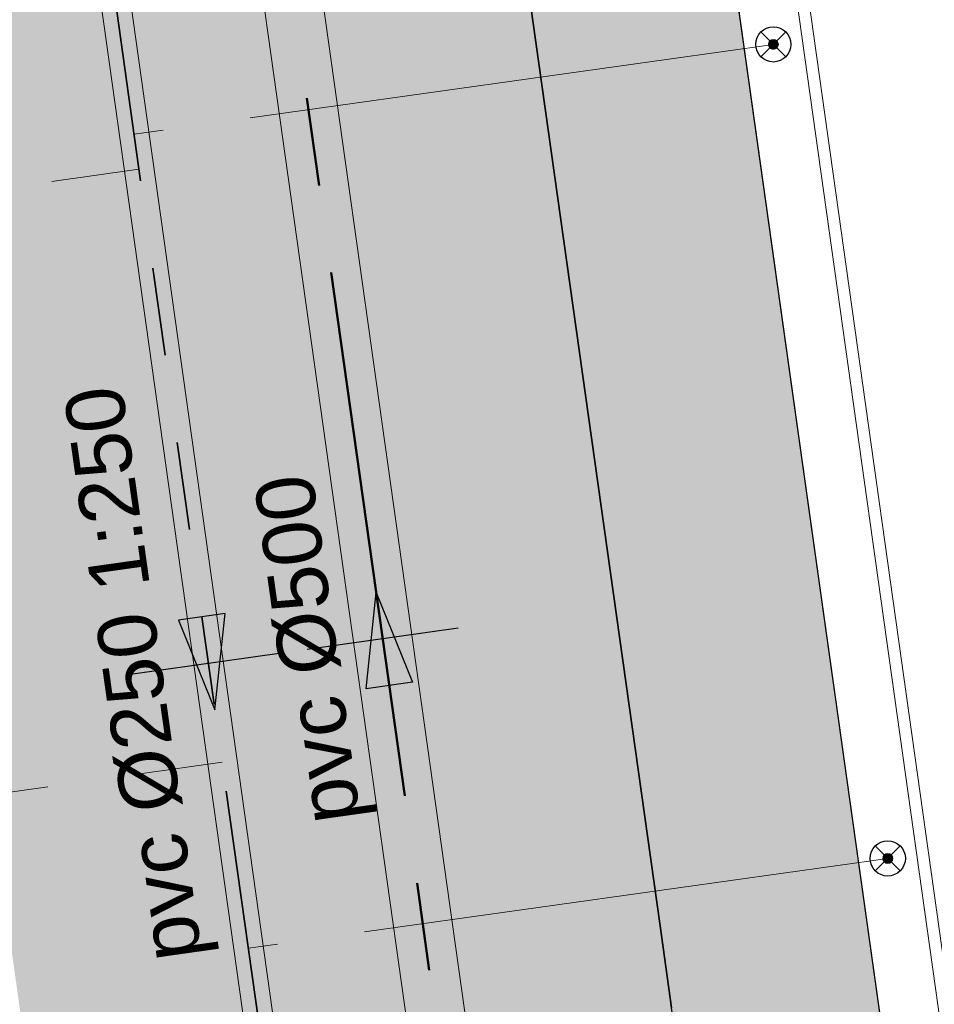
# Model space of a CAD drawing. Extents: x 98477 to 100410, y 398052 to 398969.
# Tile 277 of 374: x 98799.59 to 98807.38, y 398362.45 to 398370.84. Entities that reach past the tile are written whole.
import ezdxf
from ezdxf.enums import TextEntityAlignment as Align

# ---------------------------------------------------------------- set-up
doc = ezdxf.new("R2010")
doc.units = 0
for name, pattern in [('AL-NUTSTRACE', [17, 5, -3.5, 0, -3.5, 5]), ('RI-DWA', [9.75, 4.5, -0.75, 0.75, -0.75, 0.75, -0.75, 0.75, -0.75]), ('RI-RWA', [8.25, 4.5, -0.75, 0.75, -0.75, 0.75, -0.75])]:
    doc.linetypes.add(name, pattern=pattern)
for name, color, linetype, lineweight in [('N-KO-kantbegrenzing grondwerk', 70, 'Continuous', 25), ('N-KO-kantverharding', 2, 'Continuous', 25), ('N-RI-DWA hoofdriool', 24, 'RI-DWA', 35), ('N-RI-DWA hoofdriool buiswand', 24, 'Continuous', 13), ('N-RI-DWA huisaansluitleiding', 24, 'RI-DWA', 18), ('N-RI-DWA ontstoppingstuk', 24, 'Continuous', 25), ('N-RI-DWA strenginformatie', 24, 'Continuous', 25), ('N-RI-RWA hoofdriool', 162, 'RI-RWA', 50), ('N-RI-RWA hoofdriool buiswand', 162, 'Continuous', 13), ('N-RI-RWA strenginformatie', 162, 'Continuous', 25), ('N-RI-stroomrichting', 7, 'Continuous', 25), ("N-VH-arcering 'MAT' grijs 251", 251, 'Continuous', 18), ('N-VH-arcering printbeton', 8, 'Continuous', 9), ('X-AL-hoogtelijn - Niv 1', 1, 'AL-HOOGTELIJN', 18), ('X-AL-nutstrace VERWERKT', 252, 'AL-NUTSTRACE', 18)]:
    doc.layers.add(name, color=color, linetype=linetype, lineweight=lineweight)
doc.layers.add('X-AL-contourlijnen', color=30, linetype='Continuous', plot=False)
doc.layers.add('X-AL-hulplijn riolering', color=30, linetype='Continuous', plot=False)
doc.styles.add('CS Annotative', font='arial.ttf')
doc.styles.get("Standard").update_dxf_attribs({"font": 'txt.shx'})
doc.linetypes.add('AL-HOOGTELIJN', pattern='A,10,-1.5,["H",Standard,S=0.9,R=0,X=-0.3,Y=-0.45],-1.5,30', length=43)

# ---------------------------------------------------------------- blocks, each defined once
blk = doc.blocks.new('*U259')
at = {"layer": 'N-RI-stroomrichting'}
h = blk.add_hatch(color=256, dxfattribs=at)
h.dxf.hatch_style = 1
h.paths.add_polyline_path([(-0.2783462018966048, 1.980536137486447), (1.26861427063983, -1.841363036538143), (-0.7119218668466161, -2.11970923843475)])
blk.add_lwpolyline([(-0.2783462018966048, 1.980536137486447), (1.26861427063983, -1.841363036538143), (-0.7119218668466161, -2.11970923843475)], close=True, dxfattribs=at)
at = {"layer": 'X-AL-hulplijn riolering'}
blk.add_lwpolyline([(3.218371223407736, 0.4523125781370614), (-3.218371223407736, -0.452312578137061)], dxfattribs=at)
at = {"lineweight": 25, "style": 'CS Annotative'}
blk.add_attdef('Strenginformatie', text='', height=2.5, rotation=98.00000000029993, dxfattribs=at).set_placement((-3.21837122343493, -0.4523125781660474), align=Align.MIDDLE_CENTER)
blk = doc.blocks.new('*U116')
at = {"layer": 'N-RI-stroomrichting'}
h = blk.add_hatch(color=256, dxfattribs=at)
h.dxf.hatch_style = 1
h.paths.add_polyline_path([(0.2783462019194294, -1.980536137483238), (0.7119218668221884, 2.119709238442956), (-1.268614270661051, 1.841363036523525)])
blk.add_lwpolyline([(0.2783462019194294, -1.980536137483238), (0.7119218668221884, 2.119709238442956), (-1.268614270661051, 1.841363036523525)], close=True, dxfattribs=at)
at = {"layer": 'X-AL-hulplijn riolering'}
blk.add_lwpolyline([(3.218371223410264, 0.4523125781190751), (-3.218371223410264, -0.4523125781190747)], dxfattribs=at)
at = {"lineweight": 25, "style": 'CS Annotative'}
blk.add_attdef('Strenginformatie', text='', height=2.5, rotation=97.99999999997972, dxfattribs=at).set_placement((-3.218371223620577, -0.452312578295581), align=Align.MIDDLE_CENTER)
blk = doc.blocks.new('CS Ontstoppingsstuk')
h = blk.add_hatch(color=256)
edge = h.paths.add_edge_path()
edge.add_arc((0, -5.551115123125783e-17), 0.2125000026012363, 358.5516444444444, 718.5516444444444)
at = {"lineweight": 18, "flags": 128}
for points in [[(-0.530330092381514, -0.5303300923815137), (0.5303300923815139, 0.5303300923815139)], [(0.5303300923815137, -0.530330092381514), (-0.5303300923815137, 0.530330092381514)]]:
    blk.add_lwpolyline(points, dxfattribs=at)
blk.add_circle((0, 0), 0.7500000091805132)
at = {"lineweight": 18}
blk.add_circle((0, 0), 0.2125000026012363, dxfattribs=at)

msp = doc.modelspace()

# ---------------------------------------------------------------- hatches: boundary and pattern name
at = {"layer": "N-VH-arcering 'MAT' grijs 251"}
h = msp.add_hatch(color=256, dxfattribs=at)
h.dxf.hatch_style = 1
edge = h.paths.add_edge_path()
edge.add_line((98801.70985258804, 398275.5025756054), (98759.07881222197, 398269.5111736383))
edge.add_arc((98758.55691309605, 398273.2246788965), 3.749999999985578, 188.0000000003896, 277.9999999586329, ccw=False)
edge.add_line((98754.84340783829, 398272.7027797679), (98754.7320693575, 398273.4949942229))
edge.add_arc((98759.43584268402, 398274.1560664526), 4.75000000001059, 98.00000000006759, 188.0000000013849, ccw=False)
edge.add_line((98758.77477045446, 398278.859839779), (98802.64364589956, 398285.0252081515))
edge.add_arc((98800.79960231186, 398298.1462600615), 13.24999999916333, 278.0000000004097, 315.3695932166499)
edge.add_arc((98814.32101528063, 398284.7981743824), 5.750000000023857, 97.99999999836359, 135.3695932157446, ccw=False)
edge.add_line((98813.52076995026, 398290.4922157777), (98817.94515990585, 398291.114023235))
edge.add_arc((98818.74540523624, 398285.4199818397), 5.750000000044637, 8.00000000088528, 97.99999999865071, ccw=False)
edge.add_line((98824.43944663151, 398286.2202271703), (98832.12180180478, 398231.5574297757))
edge.add_arc((98824.4472242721, 398230.4788382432), 7.74999999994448, -36.90337989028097, 8.000000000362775, ccw=False)
edge.add_line((98830.64450586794, 398225.8252159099), (98822.02531955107, 398214.3469478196))
edge.add_arc((98828.62242576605, 398209.3930917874), 8.249999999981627, 143.0966201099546, 188.000000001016)
edge.add_line((98820.45271419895, 398208.2449137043), (98820.95212056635, 398204.6914527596))
edge.add_line((98820.95212056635, 398204.6914527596), (98824.98814049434, 398175.9736787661))
edge.add_line((98824.98814049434, 398175.9736787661), (98826.34507822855, 398166.3185650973))
edge.add_arc((98829.56344945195, 398166.7708776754), 3.249999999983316, 187.9999999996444, 277.9999999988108)
edge.add_line((98830.01576203, 398163.552506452), (98845.49611657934, 398165.7281284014))
edge.add_line((98845.49611657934, 398165.7281284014), (98850.05134969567, 398166.3683246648))
edge.add_line((98850.05134969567, 398166.3683246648), (98871.26042709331, 398169.349066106))
edge.add_line((98871.26042709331, 398169.349066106), (98879.77673248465, 398170.5459547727))
edge.add_line((98879.77673248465, 398170.5459547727), (98895.91810200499, 398172.8144763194))
edge.add_line((98895.91810200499, 398172.8144763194), (98895.01347684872, 398179.2512187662))
edge.add_line((98895.01347684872, 398179.2512187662), (98835.84495974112, 398170.9356259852))
edge.add_arc((98835.18388751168, 398175.6393993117), 4.749999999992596, 188.0000000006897, 277.9999999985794, ccw=False)
edge.add_line((98830.48011418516, 398174.9783270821), (98825.97718274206, 398207.0183491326))
edge.add_arc((98833.65176027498, 398208.096940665), 7.750000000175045, 143.0966201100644, 188.0000000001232, ccw=False)
edge.add_line((98827.4544786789, 398212.7505629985), (98836.07366499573, 398224.2288310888))
edge.add_arc((98829.47655878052, 398229.1826871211), 8.250000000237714, 323.096620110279, 367.9999999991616)
edge.add_line((98837.64627034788, 398230.3308652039), (98837.34238794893, 398232.4931008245))
edge.add_line((98837.34238794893, 398232.4931008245), (98837.34238780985, 398232.493100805))
edge.add_line((98837.34238780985, 398232.493100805), (98829.68786739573, 398286.9578446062))
edge.add_arc((98835.38190879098, 398287.7580899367), 5.749999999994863, 97.99999999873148, 188.0000000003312, ccw=False)
edge.add_line((98834.58166346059, 398293.452131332), (98882.50500414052, 398300.1873176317))
edge.add_arc((98883.61838894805, 398292.2651730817), 8.000000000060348, 11.632034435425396, 97.9999999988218, ccw=False)
edge.add_line((98891.45409032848, 398293.8781776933), (98890.9995, 398296.0865))
edge.add_line((98890.9995, 398296.0865), (98889.023, 398305.688))
edge.add_line((98889.023, 398305.688), (98888.557, 398307.974))
edge.add_line((98888.557, 398307.974), (98887.38477368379, 398314.7597044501))
edge.add_arc((98879.50153614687, 398313.3978799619), 8.00000000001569, -82.00000000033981, 9.801079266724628, ccw=False)
edge.add_line((98880.6149209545, 398305.475735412), (98872.94460748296, 398304.3977431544))
edge.add_arc((98872.42270835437, 398308.1112484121), 3.749999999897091, 189.4265010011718, 278.00000000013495, ccw=False)
edge.add_arc((92946.7354543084, 397324.3039467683), 6003.049999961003, 9.42650100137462, 10.61166010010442)
edge.add_line((98847.1206531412, 398429.7738954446), (98842.31285519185, 398429.0982035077))
edge.add_arc((92946.7354539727, 397324.3039467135), 5998.200000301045, 9.428546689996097, 10.613773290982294, ccw=False)
edge.add_arc((98860.08948650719, 398306.4687901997), 3.840166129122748, -81.43407539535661, 6.657381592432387, ccw=False)
edge.add_line((98860.66146879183, 398302.6714605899), (98847.18483033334, 398300.7774425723))
edge.add_line((98847.18483033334, 398300.7774425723), (98842.62959721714, 398300.1372463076))
edge.add_line((98842.62959721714, 398300.1372463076), (98820.15051205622, 398296.9780169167))
edge.add_arc((98819.35026672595, 398302.672058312), 5.749999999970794, 187.9999999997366, 277.99999999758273, ccw=False)
edge.add_line((98813.65622533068, 398301.8718129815), (98812.30624625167, 398311.4774132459))
edge.add_line((98812.30624625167, 398311.4774132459), (98811.1093575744, 398319.9937186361))
edge.add_line((98811.1093575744, 398319.9937186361), (98809.24443803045, 398333.2633107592))
edge.add_line((98809.24443803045, 398333.2633107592), (98808.67382831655, 398337.3234098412))
edge.add_line((98808.67382831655, 398337.3234098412), (98807.71353391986, 398344.1562595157))
edge.add_line((98807.71353391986, 398344.1562595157), (98807.70657526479, 398344.2057729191))
edge.add_line((98807.70657526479, 398344.2057729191), (98811.66764753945, 398344.7624653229))
edge.add_line((98811.66764753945, 398344.7624653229), (98829.49247277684, 398347.2675811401))
edge.add_line((98829.49247277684, 398347.2675811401), (98831.96814294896, 398347.6155138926))
edge.add_line((98831.96814294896, 398347.6155138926), (98831.06351779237, 398354.0522563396))
edge.add_line((98831.06351779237, 398354.0522563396), (98828.58784762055, 398353.704323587))
edge.add_line((98828.58784762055, 398353.704323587), (98810.76302238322, 398351.1992077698))
edge.add_line((98810.76302238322, 398351.1992077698), (98806.80195010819, 398350.6425153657))
edge.add_line((98806.80195010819, 398350.6425153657), (98806.79499145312, 398350.6920287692))
edge.add_line((98806.79499145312, 398350.6920287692), (98805.14616655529, 398362.4240275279))
edge.add_line((98805.14616655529, 398362.4240275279), (98805.04836903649, 398363.119893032))
edge.add_line((98805.04836903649, 398363.119893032), (98803.99065346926, 398370.6459303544))
edge.add_line((98803.99065346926, 398370.6459303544), (98802.48758397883, 398381.3408254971))
edge.add_line((98802.48758397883, 398381.3408254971), (98801.4298684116, 398388.8668628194))
edge.add_line((98801.4298684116, 398388.8668628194), (98799.92679892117, 398399.561757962))
edge.add_line((98799.92679892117, 398399.561757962), (98798.86908335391, 398407.0877952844))
edge.add_line((98798.86908335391, 398407.0877952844), (98797.36601386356, 398417.7826904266))
edge.add_line((98797.36601386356, 398417.7826904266), (98796.79540414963, 398421.8427895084))
edge.add_line((98796.79540414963, 398421.8427895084), (98795.88382033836, 398428.3290453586))
edge.add_line((98795.88382033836, 398428.3290453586), (98795.87686168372, 398428.3785587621))
edge.add_line((98795.87686168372, 398428.3785587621), (98799.83793395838, 398428.9352511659))
edge.add_line((98799.83793395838, 398428.9352511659), (98817.66275919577, 398431.4403669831))
edge.add_line((98817.66275919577, 398431.4403669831), (98820.13842936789, 398431.7882997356))
edge.add_line((98820.13842936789, 398431.7882997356), (98819.2338042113, 398438.2250421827))
edge.add_line((98819.2338042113, 398438.2250421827), (98816.75813403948, 398437.87710943))
edge.add_line((98816.75813403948, 398437.87710943), (98798.93330880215, 398435.3719936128))
edge.add_line((98798.93330880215, 398435.3719936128), (98794.9722365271, 398434.8153012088))
edge.add_line((98794.9722365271, 398434.8153012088), (98794.96527787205, 398434.8648146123))
edge.add_line((98794.96527787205, 398434.8648146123), (98793.37870452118, 398446.1538705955))
edge.add_line((98793.37870452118, 398446.1538705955), (98792.73850825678, 398450.7091037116))
edge.add_line((98792.73850825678, 398450.7091037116), (98789.33816684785, 398474.9037900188))
edge.add_line((98789.33816684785, 398474.9037900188), (98783.89169246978, 398474.1383379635))
edge.add_line((98783.89169246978, 398474.1383379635), (98786.76317609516, 398453.7066703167))
edge.add_arc((98782.05940276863, 398453.0455980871), 4.750000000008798, -82.0000000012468, 7.999999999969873, ccw=False)
edge.add_line((98782.72047499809, 398448.3418247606), (98773.11487473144, 398446.9918456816))
edge.add_line((98773.11487473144, 398446.9918456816), (98764.5985693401, 398445.7949570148))
edge.add_line((98764.5985693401, 398445.7949570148), (98743.40683266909, 398442.8166526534))
edge.add_line((98743.40683266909, 398442.8166526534), (98734.89052727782, 398441.6197639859))
edge.add_line((98734.89052727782, 398441.6197639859), (98611.80020633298, 398424.3205475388))
edge.add_line((98611.80020633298, 398424.3205475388), (98607.65702311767, 398453.8008279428))
edge.add_arc((98611.6373665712, 398454.1216500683), 3.993251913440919, 101.39182936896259, 184.6081706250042, ccw=False)
edge.add_line((98610.84862924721, 398458.0362323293), (98611.83889731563, 398458.1754054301))
edge.add_line((98611.83889731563, 398458.1754054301), (98639.5664032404, 398462.0722522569))
edge.add_line((98639.5664032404, 398462.0722522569), (98641.54693937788, 398462.3505984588))
edge.add_line((98641.54693937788, 398462.3505984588), (98659.37176461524, 398464.8557142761))
edge.add_line((98659.37176461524, 398464.8557142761), (98661.84743478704, 398465.2036470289))
edge.add_line((98661.84743478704, 398465.2036470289), (98660.94280963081, 398471.6403894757))
edge.add_line((98660.94280963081, 398471.6403894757), (98649.90132066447, 398470.0886093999))
edge.add_line((98649.90132066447, 398470.0886093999), (98624.64948491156, 398466.5396953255))
edge.add_line((98624.64948491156, 398466.5396953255), (98622.66894877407, 398466.2613491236))
edge.add_line((98622.66894877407, 398466.2613491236), (98604.84412353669, 398463.7562333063))
edge.add_line((98604.84412353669, 398463.7562333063), (98602.86358739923, 398463.4778871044))
edge.add_line((98602.86358739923, 398463.4778871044), (98594.9414428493, 398462.3645022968))
edge.add_line((98594.9414428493, 398462.3645022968), (98576.27488975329, 398459.7410893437))
edge.add_line((98576.27488975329, 398459.7410893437), (98577.17951490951, 398453.3043468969))
edge.add_line((98577.17951490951, 398453.3043468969), (98578.1697829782, 398453.4435199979))
edge.add_line((98578.1697829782, 398453.4435199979), (98598.47059208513, 398456.2943364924))
edge.add_arc((98598.79151287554, 398452.3139562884), 3.993296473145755, 11.424909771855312, 94.60953932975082, ccw=False)
edge.add_line((98602.70568277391, 398453.1049624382), (98606.84886598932, 398423.6246820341))
edge.add_line((98606.84886598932, 398423.6246820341), (98548.81915716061, 398415.4691383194))
edge.add_arc((98548.15808493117, 398420.172911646), 4.750000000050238, 188.0000000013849, 277.99999999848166, ccw=False)
edge.add_line((98543.45431160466, 398419.5118394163), (98539.76818545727, 398445.7399897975))
edge.add_line((98539.76818545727, 398445.7399897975), (98538.97597100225, 398445.6286513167))
edge.add_line((98538.97597100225, 398445.6286513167), (98538.73241807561, 398447.361620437))
edge.add_line((98538.73241807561, 398447.361620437), (98534.77134580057, 398446.8049280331))
edge.add_line((98534.77134580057, 398446.8049280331), (98536.52992450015, 398434.2919904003))
edge.add_line((98536.52992450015, 398434.2919904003), (98537.17012076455, 398429.7367572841))
edge.add_line((98537.17012076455, 398429.7367572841), (98538.39484405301, 398421.0223982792))
edge.add_line((98538.39484405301, 398421.0223982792), (98539.03504031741, 398416.467165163))
edge.add_line((98539.03504031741, 398416.467165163), (98541.02521566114, 398402.30633178))
edge.add_line((98541.02521566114, 398402.30633178), (98541.66541192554, 398397.7510986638))
edge.add_line((98541.66541192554, 398397.7510986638), (98543.65558726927, 398383.5902652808))
edge.add_line((98543.65558726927, 398383.5902652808), (98544.29578353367, 398379.0350321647))
edge.add_line((98544.29578353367, 398379.0350321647), (98545.60401068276, 398369.7265123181))
edge.add_arc((98543.87104156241, 398369.4829593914), 1.750000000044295, -82.00000000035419, 7.99999999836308, ccw=False)
edge.add_line((98544.11459448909, 398367.7499902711), (98522.47723718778, 398364.7090580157))
edge.add_line((98522.47723718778, 398364.7090580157), (98523.21485462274, 398359.4606372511))
edge.add_line((98523.21485462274, 398359.4606372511), (98545.05026553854, 398362.5294041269))
edge.add_line((98545.05026553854, 398362.5294041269), (98549.60549865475, 398363.1696003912))
edge.add_line((98549.60549865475, 398363.1696003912), (98564.16243926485, 398365.2154449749))
edge.add_arc((98564.82351149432, 398360.5116716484), 4.749999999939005, 8.000000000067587, 97.99999999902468, ccw=False)
edge.add_line((98569.5272848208, 398361.172743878), (98576.49985717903, 398311.5603136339))
edge.add_arc((98571.7960838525, 398310.8992414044), 4.749999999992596, -82.0000000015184, 7.999999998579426, ccw=False)
edge.add_line((98572.45715608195, 398306.1954680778), (98563.84182388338, 398304.9846620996))
edge.add_line((98563.84182388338, 398304.9846620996), (98559.28659076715, 398304.3444658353))
edge.add_line((98559.28659076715, 398304.3444658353), (98541.0161448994, 398301.7767221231))
edge.add_line((98541.0161448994, 398301.7767221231), (98541.7537623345, 398296.5283013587))
edge.add_line((98541.7537623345, 398296.5283013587), (98553.88454617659, 398298.2331718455))
edge.add_arc((98554.12809910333, 398296.5002027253), 1.749999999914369, 7.999999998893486, 98.0000000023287, ccw=False)
edge.add_line((98555.86106822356, 398296.7437556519), (98557.35022040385, 398286.1478873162))
edge.add_line((98557.35022040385, 398286.1478873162), (98557.99041666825, 398281.5926542))
edge.add_line((98557.99041666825, 398281.5926542), (98560.13368242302, 398266.3425259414))
edge.add_line((98560.13368242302, 398266.3425259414), (98560.77387868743, 398261.7872928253))
edge.add_line((98560.77387868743, 398261.7872928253), (98562.9171444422, 398246.5371645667))
edge.add_line((98562.9171444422, 398246.5371645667), (98563.5573407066, 398241.9819314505))
edge.add_line((98563.5573407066, 398241.9819314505), (98565.70060646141, 398226.7318031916))
edge.add_line((98565.70060646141, 398226.7318031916), (98566.34080272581, 398222.1765700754))
edge.add_line((98566.34080272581, 398222.1765700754), (98567.56552601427, 398213.4622110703))
edge.add_line((98567.56552601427, 398213.4622110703), (98568.20572227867, 398208.9069779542))
edge.add_line((98568.20572227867, 398208.9069779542), (98576.53105717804, 398149.6691420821))
edge.add_line((98576.53105717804, 398149.6691420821), (98576.55610833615, 398149.4908938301))
edge.add_line((98576.55610833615, 398149.4908938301), (98535.4599834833, 398143.7152101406))
edge.add_line((98535.4599834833, 398143.7152101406), (98536.3465161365, 398137.4072025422))
edge.add_line((98536.3465161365, 398137.4072025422), (98537.33678420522, 398137.5463756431))
edge.add_line((98537.33678420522, 398137.5463756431), (98577.44264098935, 398143.1828862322))
edge.add_line((98577.44264098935, 398143.1828862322), (98578.76478544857, 398133.7753395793))
edge.add_line((98578.76478544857, 398133.7753395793), (98538.65892866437, 398128.1388289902))
edge.add_line((98538.65892866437, 398128.1388289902), (98537.66866059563, 398127.9996558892))
edge.add_line((98537.66866059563, 398127.9996558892), (98538.57328575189, 398121.5629134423))
edge.add_line((98538.57328575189, 398121.5629134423), (98579.66941060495, 398127.3385971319))
edge.add_line((98579.66941060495, 398127.3385971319), (98579.67636925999, 398127.2890837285))
edge.add_line((98579.67636925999, 398127.2890837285), (98580.7660946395, 398119.5352847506))
edge.add_line((98580.7660946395, 398119.5352847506), (98582.57534495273, 398106.6617998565))
edge.add_line((98582.57534495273, 398106.6617998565), (98583.06245080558, 398103.1958616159))
edge.add_line((98583.06245080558, 398103.1958616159), (98584.87170111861, 398090.3223767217))
edge.add_line((98584.87170111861, 398090.3223767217), (98585.35880697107, 398086.8564384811))
edge.add_line((98585.35880697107, 398086.8564384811), (98587.16805728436, 398073.9829535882))
edge.add_line((98587.16805728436, 398073.9829535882), (98588.14928671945, 398067.0011433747))
edge.add_arc((98585.92118356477, 398066.6880038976), 2.249999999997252, -71.05267843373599, 7.999999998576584, ccw=False)
edge.add_line((98586.6517556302, 398064.5599145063), (98587.08769329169, 398064.7095716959))
edge.add_line((98587.08769329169, 398064.7095716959), (98595.76511800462, 398067.6885274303))
edge.add_line((98595.76511800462, 398067.6885274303), (98596.09256923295, 398067.8009412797))
edge.add_arc((98595.36199716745, 398069.9290306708), 2.249999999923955, 187.9999999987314, 288.947321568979, ccw=False)
edge.add_line((98593.13389401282, 398069.6158911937), (98582.46560133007, 398145.5247379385))
edge.add_arc((98587.16937465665, 398146.1858101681), 4.750000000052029, 98.00000000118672, 187.9999999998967, ccw=False)
edge.add_line((98586.50830242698, 398150.8895834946), (98609.06670264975, 398154.0599598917))
edge.add_line((98609.06670264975, 398154.0599598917), (98621.30783352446, 398156.2004915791))
edge.add_line((98621.30783352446, 398156.2004915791), (98618.71337939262, 398174.6609919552))
edge.add_line((98618.71337939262, 398174.6609919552), (98600.88855415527, 398172.155876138))
edge.add_line((98600.88855415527, 398172.155876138), (98602.70587460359, 398159.2249692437))
edge.add_line((98602.70587460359, 398159.2249692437), (98585.67326382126, 398156.8311919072))
edge.add_arc((98585.08617653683, 398161.633146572), 4.837710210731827, 189.0296070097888, 276.97039299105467, ccw=False)
edge.add_line((98580.30841826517, 398160.8738930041), (98573.6350680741, 398208.3572469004))
edge.add_line((98573.6350680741, 398208.3572469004), (98572.71652560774, 398214.8930161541))
edge.add_line((98572.71652560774, 398214.8930161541), (98570.01656744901, 398234.1042166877))
edge.add_line((98570.01656744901, 398234.1042166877), (98569.09802498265, 398240.6399859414))
edge.add_line((98569.09802498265, 398240.6399859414), (98568.63179509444, 398243.9573839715))
edge.add_line((98568.63179509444, 398243.9573839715), (98568.16556520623, 398247.2747820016))
edge.add_arc((98572.86933853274, 398247.9358542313), 4.74999999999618, 98.00000000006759, 188.0000000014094, ccw=False)
edge.add_line((98572.20826630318, 398252.6396275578), (98597.85620928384, 398256.2442108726))
edge.add_line((98597.85620928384, 398256.2442108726), (98604.39197853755, 398257.1627533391))
edge.add_line((98604.39197853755, 398257.1627533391), (98619.64210679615, 398259.3060190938))
edge.add_line((98619.64210679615, 398259.3060190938), (98626.17787604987, 398260.2245615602))
edge.add_line((98626.17787604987, 398260.2245615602), (98639.44746817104, 398262.089481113))
edge.add_line((98639.44746817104, 398262.089481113), (98639.4969815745, 398262.096439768))
edge.add_line((98639.4969815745, 398262.096439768), (98640.05367397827, 398258.1353674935))
edge.add_line((98640.05367397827, 398258.1353674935), (98641.8629242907, 398245.2618825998))
edge.add_line((98641.8629242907, 398245.2618825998), (98642.14127049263, 398243.2813464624))
edge.add_line((98642.14127049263, 398243.2813464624), (98643.25465530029, 398235.3592019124))
edge.add_line((98643.25465530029, 398235.3592019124), (98644.5767997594, 398225.9516552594))
edge.add_line((98644.5767997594, 398225.9516552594), (98646.03811731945, 398215.5538405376))
edge.add_line((98646.03811731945, 398215.5538405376), (98646.38605007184, 398213.0781703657))
edge.add_line((98646.38605007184, 398213.0781703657), (98652.82279251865, 398213.9827955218))
edge.add_line((98652.82279251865, 398213.9827955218), (98652.47485976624, 398216.4584656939))
edge.add_line((98652.47485976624, 398216.4584656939), (98651.70940771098, 398221.904940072))
edge.add_line((98651.70940771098, 398221.904940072), (98651.43106150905, 398223.8854762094))
edge.add_line((98651.43106150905, 398223.8854762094), (98649.62181119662, 398236.758961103))
edge.add_line((98649.62181119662, 398236.758961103), (98649.34346499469, 398238.7394972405))
edge.add_line((98649.34346499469, 398238.7394972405), (98646.49041642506, 398259.0399926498))
edge.add_line((98646.49041642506, 398259.0399926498), (98645.93372402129, 398263.0010649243))
edge.add_line((98645.93372402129, 398263.0010649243), (98645.98323742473, 398263.0080235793))
edge.add_line((98645.98323742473, 398263.0080235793), (98654.39783815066, 398264.1906185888))
edge.add_line((98654.39783815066, 398264.1906185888), (98722.62535253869, 398273.7793704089))
edge.add_line((98722.62535253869, 398273.7793704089), (98731.14165792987, 398274.9762590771))
edge.add_line((98731.14165792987, 398274.9762590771), (98743.97026282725, 398276.7792019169))
edge.add_arc((98744.55735011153, 398271.9772472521), 4.837710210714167, 9.02960700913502, 96.9703929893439, ccw=False)
edge.add_line((98749.33510838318, 398272.73650082), (98750.7268393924, 398262.8338201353))
edge.add_line((98750.7268393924, 398262.8338201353), (98752.41029510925, 398263.0704144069))
edge.add_line((98752.41029510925, 398263.0704144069), (98756.96552822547, 398263.7106106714))
edge.add_line((98756.96552822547, 398263.7106106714), (98772.21565648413, 398265.8538764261))
edge.add_line((98772.21565648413, 398265.8538764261), (98776.77088960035, 398266.4940726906))
edge.add_line((98776.77088960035, 398266.4940726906), (98795.98209013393, 398269.1940308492))
edge.add_line((98795.98209013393, 398269.1940308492), (98800.53732325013, 398269.8342271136))
edge.add_line((98800.53732325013, 398269.8342271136), (98802.46834598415, 398270.1056146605))
edge.add_line((98802.46834598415, 398270.1056146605), (98801.70985258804, 398275.5025756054))
edge = h.paths.add_edge_path(flags=16)
edge.add_line((98744.0622075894, 398333.4636472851), (98751.98435213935, 398334.5770320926))
edge.add_line((98751.98435213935, 398334.5770320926), (98753.96600319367, 398334.8555349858))
edge.add_line((98753.96600319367, 398334.8555349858), (98764.36270300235, 398336.316695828))
edge.add_line((98764.36270300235, 398336.316695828), (98764.36270299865, 398336.3166958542))
edge.add_line((98764.36270299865, 398336.3166958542), (98766.34323913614, 398336.5950420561))
edge.add_line((98766.34323913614, 398336.5950420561), (98774.26538368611, 398337.7084268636))
edge.add_line((98774.26538368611, 398337.7084268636), (98774.24729118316, 398337.8371617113))
edge.add_line((98774.24729118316, 398337.8371617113), (98802.48973650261, 398341.8063785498))
edge.add_line((98802.48973650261, 398341.8063785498), (98803.0185942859, 398338.0433598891))
edge.add_line((98803.0185942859, 398338.0433598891), (98808.47417984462, 398299.2248515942))
edge.add_arc((98800.79960231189, 398298.1462600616), 7.750000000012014, -82.00000000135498, 8.000000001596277, ccw=False)
edge.add_line((98801.87819384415, 398290.4716825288), (98771.96746476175, 398286.2680036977))
edge.add_line((98771.96746476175, 398286.2680036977), (98767.41223164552, 398285.6278074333))
edge.add_line((98767.41223164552, 398285.6278074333), (98755.13290759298, 398283.9020609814))
edge.add_line((98755.13290759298, 398283.9020609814), (98746.61660220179, 398282.7051723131))
edge.add_line((98746.61660220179, 398282.7051723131), (98730.37620587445, 398280.4227334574))
edge.add_line((98730.37620587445, 398280.4227334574), (98721.85990048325, 398279.2258447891))
edge.add_line((98721.85990048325, 398279.2258447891), (98654.3282516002, 398269.7348904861))
edge.add_arc((98653.66717937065, 398274.4386638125), 4.749999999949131, 187.9999999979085, 277.9999999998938, ccw=False)
edge.add_line((98648.96340604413, 398273.7775915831), (98644.1340994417, 398308.1398935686))
edge.add_line((98644.1340994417, 398308.1398935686), (98642.93721077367, 398316.6561989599))
edge.add_line((98642.93721077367, 398316.6561989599), (98640.29988051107, 398335.4217788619))
edge.add_line((98640.29988051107, 398335.4217788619), (98638.12129075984, 398335.1155980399))
edge.add_line((98638.12129075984, 398335.1155980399), (98637.23004949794, 398334.990342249))
edge.add_line((98637.23004949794, 398334.990342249), (98635.05145974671, 398334.6841614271))
edge.add_line((98635.05145974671, 398334.6841614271), (98635.74036659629, 398329.7823344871))
edge.add_line((98635.74036659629, 398329.7823344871), (98636.93725526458, 398321.266029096))
edge.add_line((98636.93725526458, 398321.266029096), (98638.384655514, 398310.967241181))
edge.add_line((98638.384655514, 398310.967241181), (98639.02485177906, 398306.4120080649))
edge.add_line((98639.02485177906, 398306.4120080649), (98641.16811753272, 398291.1618798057))
edge.add_line((98641.16811753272, 398291.1618798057), (98642.36500620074, 398282.6455744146))
edge.add_line((98642.36500620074, 398282.6455744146), (98643.71498527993, 398273.0399741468))
edge.add_arc((98639.01121195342, 398272.3789019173), 4.749999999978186, -82.00000000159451, 7.999999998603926, ccw=False)
edge.add_line((98639.67228418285, 398267.6751285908), (98619.32227537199, 398264.8151213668))
edge.add_line((98619.32227537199, 398264.8151213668), (98614.27190822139, 398264.1053385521))
edge.add_line((98614.27190822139, 398264.1053385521), (98593.92189940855, 398261.2453313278))
edge.add_arc((98593.26082717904, 398265.9491046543), 4.750000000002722, 188.0000000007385, 277.9999999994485, ccw=False)
edge.add_line((98588.55705385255, 398265.2880324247), (98581.77932383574, 398313.5140873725))
edge.add_line((98581.77932383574, 398313.5140873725), (98580.58243516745, 398322.0303927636))
edge.add_line((98580.58243516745, 398322.0303927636), (98575.23122943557, 398360.1062000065))
edge.add_line((98575.23122943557, 398360.1062000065), (98574.59103317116, 398364.6614331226))
edge.add_line((98574.59103317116, 398364.6614331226), (98572.66348572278, 398378.3766458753))
edge.add_line((98572.66348572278, 398378.3766458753), (98571.18825085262, 398388.8734874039))
edge.add_line((98571.18825085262, 398388.8734874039), (98568.51612731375, 398407.8866343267))
edge.add_arc((98573.21990064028, 398408.5477065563), 4.750000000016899, 97.9999999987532, 188.0000000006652, ccw=False)
edge.add_line((98572.55882841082, 398413.2514798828), (98607.11918401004, 398418.1086211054))
edge.add_line((98607.11918401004, 398418.1086211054), (98607.61431804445, 398418.1782076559))
edge.add_line((98607.61431804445, 398418.1782076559), (98611.58353488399, 398389.9357623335))
edge.add_line((98611.58353488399, 398389.9357623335), (98611.454800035, 398389.9176698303))
edge.add_line((98611.454800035, 398389.9176698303), (98613.2640503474, 398377.0441849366))
edge.add_line((98613.2640503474, 398377.0441849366), (98613.33363689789, 398376.5490509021))
edge.add_line((98613.33363689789, 398376.5490509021), (98626.20712179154, 398378.3583012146))
edge.add_line((98626.20712179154, 398378.3583012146), (98628.18765792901, 398378.6366474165))
edge.add_line((98628.18765792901, 398378.6366474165), (98636.10980247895, 398379.7500322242))
edge.add_line((98636.10980247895, 398379.7500322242), (98648.36932117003, 398381.4729952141))
edge.add_line((98648.36932117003, 398381.4729952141), (98647.4646960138, 398387.9097376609))
edge.add_line((98647.4646960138, 398387.9097376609), (98634.59121112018, 398386.1004873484))
edge.add_line((98634.59121112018, 398386.1004873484), (98632.49184281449, 398385.8054403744))
edge.add_line((98632.49184281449, 398385.8054403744), (98619.73719008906, 398384.0128908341))
edge.add_line((98619.73719008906, 398384.0128908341), (98617.50908693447, 398383.6997513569))
edge.add_line((98617.50908693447, 398383.6997513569), (98612.56565838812, 398418.8740731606))
edge.add_line((98612.56565838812, 398418.8740731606), (98613.06079242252, 398418.943659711))
edge.add_line((98613.06079242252, 398418.943659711), (98667.57504960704, 398426.6051389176))
edge.add_line((98667.57504960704, 398426.6051389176), (98722.08930679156, 398434.2666181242))
edge.add_line((98722.08930679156, 398434.2666181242), (98726.14940587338, 398434.8372278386))
edge.add_line((98726.14940587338, 398434.8372278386), (98759.42241298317, 398439.51344403))
edge.add_line((98759.42241298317, 398439.51344403), (98763.48251206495, 398440.084053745))
edge.add_line((98763.48251206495, 398440.084053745), (98783.48592705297, 398442.8953503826))
edge.add_arc((98784.14699928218, 398438.191577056), 4.750000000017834, 8.000000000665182, 97.99999999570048, ccw=False)
edge.add_line((98788.85077260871, 398438.8526492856), (98795.6145853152, 398390.7256211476))
edge.add_arc((98790.91081198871, 398390.064548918), 4.749999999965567, -82.00000000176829, 8.000000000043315, ccw=False)
edge.add_line((98791.57188421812, 398385.3607755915), (98787.36324492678, 398384.7692899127))
edge.add_line((98787.36324492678, 398384.7692899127), (98774.48976003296, 398382.9600396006))
edge.add_line((98774.48976003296, 398382.9600396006), (98766.12199485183, 398381.7840268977))
edge.add_line((98766.12199485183, 398381.7840268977), (98766.07248144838, 398381.7770682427))
edge.add_line((98766.07248144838, 398381.7770682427), (98764.94517930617, 398389.7982395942))
edge.add_line((98764.94517930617, 398389.7982395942), (98762.09213076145, 398410.0987350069))
edge.add_line((98762.09213076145, 398410.0987350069), (98761.95295766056, 398411.0890030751))
edge.add_line((98761.95295766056, 398411.0890030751), (98755.5162152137, 398410.1843779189))
edge.add_line((98755.5162152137, 398410.1843779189), (98755.65538831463, 398409.1941098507))
edge.add_line((98755.65538831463, 398409.1941098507), (98758.50843688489, 398388.893614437))
edge.add_line((98758.50843688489, 398388.893614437), (98759.63573900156, 398380.8724430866))
edge.add_line((98759.63573900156, 398380.8724430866), (98759.5862255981, 398380.8654844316))
edge.add_line((98759.5862255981, 398380.8654844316), (98748.79230364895, 398379.3484976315))
edge.add_line((98748.79230364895, 398379.3484976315), (98744.23707053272, 398378.7083013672))
edge.add_line((98744.23707053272, 398378.7083013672), (98741.31577972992, 398378.2977407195))
edge.add_line((98741.31577972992, 398378.2977407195), (98735.86930535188, 398377.532288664))
edge.add_line((98735.86930535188, 398377.532288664), (98732.94801454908, 398377.1217280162))
edge.add_line((98732.94801454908, 398377.1217280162), (98728.39278143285, 398376.4815317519))
edge.add_line((98728.39278143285, 398376.4815317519), (98718.31915239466, 398375.0657755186))
edge.add_arc((98720.44154218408, 398359.9641874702), 15.25000000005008, 97.9999999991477, 128.0000000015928)
edge.add_line((98711.052704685, 398371.9813514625), (98707.24934533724, 398369.0098414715))
edge.add_line((98707.24934533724, 398369.0098414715), (98710.51235115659, 398364.8333844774))
edge.add_line((98710.51235115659, 398364.8333844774), (98713.62044188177, 398367.261691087))
edge.add_arc((98721.25410813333, 398357.3241039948), 12.53110121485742, 99.37790491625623, 127.53006232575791, ccw=False)
edge.add_line((98719.21222162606, 398369.6877279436), (98728.55711414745, 398371.001066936))
edge.add_line((98728.55711414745, 398371.001066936), (98733.11234726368, 398371.6412632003))
edge.add_line((98733.11234726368, 398371.6412632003), (98743.90626921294, 398373.1582500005))
edge.add_line((98743.90626921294, 398373.1582500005), (98752.42257460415, 398374.3551386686))
edge.add_line((98752.42257460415, 398374.3551386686), (98763.21649655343, 398375.8721254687))
edge.add_line((98763.21649655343, 398375.8721254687), (98767.77172966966, 398376.512321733))
edge.add_line((98767.77172966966, 398376.512321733), (98793.32064568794, 398380.102987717))
edge.add_arc((98793.7681908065, 398376.2908113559), 3.838357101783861, 9.304190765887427, 96.69580920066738, ccw=False)
edge.add_line((98797.55605007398, 398376.9113815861), (98799.60189465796, 398362.3544409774))
edge.add_line((98799.60189465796, 398362.3544409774), (98801.64078058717, 398347.8470137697))
edge.add_line((98801.64078058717, 398347.8470137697), (98801.71036713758, 398347.3518797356))
edge.add_line((98801.71036713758, 398347.3518797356), (98773.46792181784, 398343.3826628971))
edge.add_line((98773.46792181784, 398343.3826628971), (98773.36075853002, 398344.1451693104))
edge.add_line((98773.36075853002, 398344.1451693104), (98770.8850883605, 398343.7972365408))
edge.add_line((98770.8850883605, 398343.7972365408), (98758.01160346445, 398341.9879862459))
edge.add_line((98758.01160346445, 398341.9879862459), (98756.03106732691, 398341.7096400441))
edge.add_line((98756.03106732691, 398341.7096400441), (98743.15758242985, 398339.900389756))
edge.add_line((98743.15758242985, 398339.900389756), (98743.15758243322, 398339.9003897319))
edge.add_line((98743.15758243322, 398339.9003897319), (98742.16731436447, 398339.761216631))
edge.add_line((98742.16731436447, 398339.761216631), (98743.07193952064, 398333.3244741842))
edge.add_line((98743.07193952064, 398333.3244741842), (98744.0622075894, 398333.4636472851))
edge = h.paths.add_edge_path(flags=16)
edge.add_line((98545.99047331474, 398402.9031704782), (98545.73996173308, 398404.6856530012))
edge.add_arc((98550.44373505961, 398405.3467252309), 4.750000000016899, 98.00000000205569, 188.0000000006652, ccw=False)
edge.add_line((98549.78266282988, 398410.0504985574), (98557.70480737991, 398411.1638833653))
edge.add_arc((98558.36587960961, 398406.4601100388), 4.750000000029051, 8.000000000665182, 98.00000000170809, ccw=False)
edge.add_line((98563.06965293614, 398407.1211822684), (98563.35495779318, 398405.0911327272))
edge.add_line((98563.35495779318, 398405.0911327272), (98565.09462155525, 398392.7127818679))
edge.add_line((98565.09462155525, 398392.7127818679), (98565.44255430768, 398390.237111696))
edge.add_line((98565.44255430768, 398390.237111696), (98567.18221806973, 398377.8587608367))
edge.add_line((98567.18221806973, 398377.8587608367), (98567.46752292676, 398375.8287112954))
edge.add_arc((98562.76374960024, 398375.1676390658), 4.749999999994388, -82.00000000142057, 7.9999999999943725, ccw=False)
edge.add_line((98563.42482182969, 398370.4638657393), (98555.50267727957, 398369.3504809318))
edge.add_arc((98554.84160505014, 398374.0542542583), 4.749999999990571, 187.9999999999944, 277.99999999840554, ccw=False)
edge.add_line((98550.13783172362, 398373.3931820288), (98549.88732014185, 398375.1756645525))
edge.add_line((98549.88732014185, 398375.1756645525), (98548.07806982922, 398388.0491494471))
edge.add_line((98548.07806982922, 398388.0491494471), (98547.79972362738, 398390.0296855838))
edge.add_line((98547.79972362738, 398390.0296855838), (98545.99047331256, 398402.9031704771))
edge = h.paths.add_edge_path(flags=16)
edge.add_line((98580.97427237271, 398279.7231952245), (98580.69592617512, 398281.7037313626))
edge.add_line((98580.69592617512, 398281.7037313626), (98579.23460861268, 398292.1015460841))
edge.add_line((98579.23460861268, 398292.1015460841), (98578.55961907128, 398296.9043462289))
edge.add_arc((98573.85584574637, 398296.2432739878), 4.750000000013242, 8.000000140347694, 98.00000000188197)
edge.add_line((98573.19477351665, 398300.9470473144), (98565.5697093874, 398299.8754144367))
edge.add_arc((98566.23078161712, 398295.1716411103), 4.749999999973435, 98.00000000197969, 186.1903587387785)
edge.add_line((98561.5084782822, 398294.6594387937), (98561.50613232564, 398294.659109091))
edge.add_line((98561.50613232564, 398294.659109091), (98563.66331539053, 398279.3099540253))
edge.add_line((98563.66331539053, 398279.3099540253), (98563.94166159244, 398277.329417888))
edge.add_line((98563.94166159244, 398277.329417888), (98566.09884465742, 398261.9802628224))
edge.add_line((98566.09884465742, 398261.9802628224), (98566.10119061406, 398261.980592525))
edge.add_arc((98570.78174201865, 398262.7898752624), 4.749999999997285, 189.8096412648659, 277.9999999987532)
edge.add_line((98571.4428142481, 398258.0861019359), (98579.06787837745, 398259.1577348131))
edge.add_arc((98578.406806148, 398263.8615081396), 4.749999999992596, 277.9999999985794, 367.9999999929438)
edge.add_line((98583.11057947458, 398264.5225803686), (98582.43558993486, 398269.325380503))
edge.add_line((98582.43558993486, 398269.325380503), (98580.97427237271, 398279.7231952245))
edge = h.paths.add_edge_path(flags=16)
edge.add_line((98615.08128089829, 398162.7819088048), (98614.48868373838, 398166.998456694))
edge.add_arc((98612.75571461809, 398166.7549037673), 1.749999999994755, 8.000000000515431, 98.00000000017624)
edge.add_line((98612.51216169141, 398168.4878728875), (98608.55108941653, 398167.9311804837))
edge.add_arc((98608.79464234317, 398166.1982113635), 1.749999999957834, 97.99999999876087, 188.000000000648)
edge.add_line((98607.06167322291, 398165.9546584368), (98607.65427038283, 398161.7381105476))
edge.add_arc((98609.38723950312, 398161.9816634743), 1.749999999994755, 188.0000000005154, 277.999999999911)
edge.add_line((98609.6307924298, 398160.248694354), (98613.59186470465, 398160.8053867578))
edge.add_arc((98613.348311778, 398162.5383558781), 1.749999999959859, 277.9999999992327, 368.0000000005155)
at = {"layer": 'N-VH-arcering printbeton'}
h = msp.add_hatch(dxfattribs=at)
h.set_pattern_fill('CS-PRINTBETON', color=256)
h.set_pattern_definition([(45, (0, 0), (-0.3535533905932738, 0.3535533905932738), []), (45, (0.35, 0), (-0.3535533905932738, 0.3535533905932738), [0.5000000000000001, -0.2])])
edge = h.paths.add_edge_path()
edge.add_line((98810.2397897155, 398338.7552844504), (98834.00622336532, 398342.0954388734))
edge.add_line((98834.00622336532, 398342.0954388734), (98831.50110754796, 398359.9202641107))
edge.add_line((98831.50110754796, 398359.9202641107), (98807.73467389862, 398356.5801096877))
edge.add_line((98807.73467389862, 398356.5801096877), (98798.4100761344, 398422.9280702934))
edge.add_line((98798.4100761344, 398422.9280702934), (98822.1765097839, 398426.2682247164))
edge.add_line((98822.1765097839, 398426.2682247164), (98819.67139396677, 398444.0930499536))
edge.add_line((98819.67139396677, 398444.0930499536), (98795.90496031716, 398440.7528955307))
edge.add_line((98795.90496031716, 398440.7528955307), (98791.07113596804, 398475.1473429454))
edge.add_line((98791.07113596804, 398475.1473429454), (98789.33816684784, 398474.9037900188))
edge.add_line((98789.33816684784, 398474.9037900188), (98792.73850825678, 398450.7091037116))
edge.add_line((98792.73850825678, 398450.7091037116), (98793.37870452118, 398446.1538705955))
edge.add_line((98793.37870452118, 398446.1538705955), (98794.9722365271, 398434.8153012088))
edge.add_line((98794.9722365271, 398434.8153012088), (98796.72501100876, 398435.0616375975))
edge.add_line((98796.72501100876, 398435.0616375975), (98796.08063955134, 398439.6465787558))
edge.add_line((98796.08063955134, 398439.6465787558), (98798.28893734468, 398439.956934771))
edge.add_line((98798.28893734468, 398439.956934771), (98798.23744329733, 398440.3233339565))
edge.add_line((98798.23744329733, 398440.3233339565), (98816.06226853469, 398442.8284497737))
edge.add_line((98816.06226853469, 398442.8284497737), (98816.11376258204, 398442.4620505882))
edge.add_line((98816.11376258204, 398442.4620505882), (98818.22303356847, 398442.7584892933))
edge.add_line((98818.22303356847, 398442.7584892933), (98818.86740502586, 398438.1735481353))
edge.add_line((98818.86740502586, 398438.1735481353), (98819.2338042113, 398438.2250421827))
edge.add_line((98819.2338042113, 398438.2250421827), (98820.13842936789, 398431.7882997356))
edge.add_line((98820.13842936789, 398431.7882997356), (98819.77203018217, 398431.7368056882))
edge.add_line((98819.77203018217, 398431.7368056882), (98820.41640163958, 398427.15186453))
edge.add_line((98820.41640163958, 398427.15186453), (98818.30713065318, 398426.8554258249))
edge.add_line((98818.30713065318, 398426.8554258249), (98818.35862470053, 398426.4890266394))
edge.add_line((98818.35862470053, 398426.4890266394), (98800.53379946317, 398423.9839108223))
edge.add_line((98800.53379946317, 398423.9839108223), (98800.48230541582, 398424.3503100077))
edge.add_line((98800.48230541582, 398424.3503100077), (98798.27400762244, 398424.0399539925))
edge.add_line((98798.27400762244, 398424.0399539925), (98797.629636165, 398428.6248951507))
edge.add_line((98797.629636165, 398428.6248951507), (98795.87686168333, 398428.378558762))
edge.add_line((98795.87686168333, 398428.378558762), (98796.79540414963, 398421.8427895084))
edge.add_line((98796.79540414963, 398421.8427895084), (98797.36601386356, 398417.7826904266))
edge.add_line((98797.36601386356, 398417.7826904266), (98798.86908335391, 398407.0877952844))
edge.add_line((98798.86908335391, 398407.0877952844), (98799.92679892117, 398399.561757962))
edge.add_line((98799.92679892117, 398399.561757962), (98801.4298684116, 398388.8668628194))
edge.add_line((98801.4298684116, 398388.8668628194), (98802.48758397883, 398381.3408254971))
edge.add_line((98802.48758397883, 398381.3408254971), (98803.99065346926, 398370.6459303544))
edge.add_line((98803.99065346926, 398370.6459303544), (98805.04836903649, 398363.119893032))
edge.add_line((98805.04836903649, 398363.119893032), (98805.14616655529, 398362.4240275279))
edge.add_line((98805.14616655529, 398362.4240275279), (98806.80195010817, 398350.6425153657))
edge.add_line((98806.80195010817, 398350.6425153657), (98808.55472458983, 398350.8888517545))
edge.add_line((98808.55472458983, 398350.8888517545), (98807.9103531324, 398355.4737929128))
edge.add_line((98807.9103531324, 398355.4737929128), (98810.11865092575, 398355.784148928))
edge.add_line((98810.11865092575, 398355.784148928), (98810.0671568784, 398356.1505481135))
edge.add_line((98810.0671568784, 398356.1505481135), (98827.89198211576, 398358.6556639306))
edge.add_line((98827.89198211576, 398358.6556639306), (98827.94347616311, 398358.2892647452))
edge.add_line((98827.94347616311, 398358.2892647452), (98830.05274714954, 398358.5857034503))
edge.add_line((98830.05274714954, 398358.5857034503), (98830.69711860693, 398354.0007622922))
edge.add_line((98830.69711860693, 398354.0007622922), (98831.06351779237, 398354.0522563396))
edge.add_line((98831.06351779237, 398354.0522563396), (98831.96814294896, 398347.6155138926))
edge.add_line((98831.96814294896, 398347.6155138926), (98831.60174376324, 398347.5640198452))
edge.add_line((98831.60174376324, 398347.5640198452), (98832.24611522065, 398342.979078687))
edge.add_line((98832.24611522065, 398342.979078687), (98830.13684423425, 398342.6826399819))
edge.add_line((98830.13684423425, 398342.6826399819), (98830.1883382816, 398342.3162407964))
edge.add_line((98830.1883382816, 398342.3162407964), (98812.36351304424, 398339.8111249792))
edge.add_line((98812.36351304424, 398339.8111249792), (98812.31201899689, 398340.1775241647))
edge.add_line((98812.31201899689, 398340.1775241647), (98810.10372120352, 398339.8671681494))
edge.add_line((98810.10372120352, 398339.8671681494), (98809.45934974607, 398344.4521093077))
edge.add_line((98809.45934974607, 398344.4521093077), (98807.70657526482, 398344.2057729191))
edge.add_line((98807.70657526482, 398344.2057729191), (98808.67382831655, 398337.3234098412))
edge.add_line((98808.67382831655, 398337.3234098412), (98809.24443803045, 398333.2633107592))
edge.add_line((98809.24443803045, 398333.2633107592), (98811.1093575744, 398319.9937186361))
edge.add_line((98811.1093575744, 398319.9937186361), (98812.30624625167, 398311.4774132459))
edge.add_line((98812.30624625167, 398311.4774132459), (98813.65622533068, 398301.8718129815))
edge.add_arc((98819.35026672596, 398302.672058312), 5.750000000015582, 187.9999999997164, 232.0792098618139)
edge.add_line((98815.81648069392, 398298.1361067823), (98842.56429254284, 398301.8952665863))
edge.add_line((98842.56429254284, 398301.8952665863), (98842.80784546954, 398300.1622974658))
edge.add_line((98842.80784546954, 398300.1622974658), (98847.00658208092, 398300.7523914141))
edge.add_line((98847.00658208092, 398300.7523914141), (98846.76302915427, 398302.4853605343))
edge.add_line((98846.76302915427, 398302.4853605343), (98863.57062722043, 398304.8475143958))
edge.add_arc((98860.57991485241, 398306.3897293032), 3.364934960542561, 332.7212867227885, 368.9632308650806)
edge.add_line((98863.9037590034, 398306.9139881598), (98821.6091490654, 398300.9698683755))
edge.add_arc((98820.77411045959, 398306.9114767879), 5.999999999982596, 188.0000000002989, 278.00000000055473, ccw=False)
edge.add_line((98814.83250204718, 398306.0764381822), (98810.2397897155, 398338.7552844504))

# ---------------------------------------------------------------- linework, layer by layer
at = {"layer": 'N-KO-kantbegrenzing grondwerk', "flags": 128}
msp.add_lwpolyline([(98863.9037590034, 398306.9139881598), (98821.60914906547, 398300.9698683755, -0.4142135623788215), (98814.83250204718, 398306.0764381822), (98810.2397897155, 398338.7552844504), (98834.00622336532, 398342.0954388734), (98831.50110754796, 398359.9202641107), (98807.73467389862, 398356.5801096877), (98798.4100761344, 398422.9280702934), (98822.1765097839, 398426.2682247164), (98819.67139396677, 398444.0930499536), (98795.90496031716, 398440.7528955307), (98791.07113596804, 398475.1473429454), (98789.33816684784, 398474.9037900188)], format="xyb", dxfattribs=at)
at = {"layer": 'N-KO-kantverharding', "flags": 128}
msp.add_lwpolyline([(98805.14616655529, 398362.4240275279), (98805.04836903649, 398363.119893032), (98803.99065346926, 398370.6459303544), (98802.48758397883, 398381.3408254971), (98801.4298684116, 398388.8668628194), (98799.92679892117, 398399.561757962), (98798.86908335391, 398407.0877952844), (98797.36601386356, 398417.7826904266)], dxfattribs=at)
at = {"layer": 'N-RI-DWA hoofdriool'}
msp.add_lwpolyline([(98811.47763827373, 398292.2247274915), (98798.67371298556, 398383.3293898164)], dxfattribs=at)
at = {"layer": 'N-RI-DWA hoofdriool buiswand', "flags": 128}
for points in [[(98811.60142178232, 398292.2421241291), (98798.79749649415, 398383.346786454)], [(98811.35385476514, 398292.2073308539), (98798.54992947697, 398383.3119931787)]]:
    msp.add_lwpolyline(points, dxfattribs=at)
at = {"layer": 'N-RI-DWA huisaansluitleiding', "flags": 128}
for points in [[(98806.01294153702, 398370.6271961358), (98800.56646715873, 398369.8617440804)], [(98794.66661067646, 398368.7296250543), (98800.60821908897, 398369.5646636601)], [(98795.37639349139, 398363.6792579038), (98801.31800190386, 398364.5142965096)], [(98806.98715324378, 398363.6953196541), (98801.5406788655, 398362.9298675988)]]:
    msp.add_lwpolyline(points, dxfattribs=at)
at = {"layer": 'N-RI-RWA hoofdriool'}
msp.add_lwpolyline([(98799.95035543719, 398385.023551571), (98805.41985830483, 398346.1060164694)], dxfattribs=at)
at = {"layer": 'N-RI-RWA hoofdriool buiswand', "flags": 128}
for points in [[(98800.19792245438, 398385.0583448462), (98805.66742532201, 398346.1408097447)], [(98799.70278842, 398384.9887582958), (98805.17229128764, 398346.0712231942)]]:
    msp.add_lwpolyline(points, dxfattribs=at)
at = {"layer": 'X-AL-contourlijnen', "flags": 128}
for points in [[(98814.83250204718, 398306.0764381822), (98810.2397897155, 398338.7552844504), (98834.00622336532, 398342.0954388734), (98831.50110754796, 398359.9202641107), (98807.73467389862, 398356.5801096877), (98798.4100761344, 398422.9280702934)], [(98813.65622533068, 398301.8718129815), (98812.30624625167, 398311.4774132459), (98811.1093575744, 398319.9937186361), (98809.24443803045, 398333.2633107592), (98808.67382831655, 398337.3234098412), (98807.71353391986, 398344.1562595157), (98807.70657526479, 398344.2057729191), (98811.66764753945, 398344.7624653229), (98829.49247277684, 398347.2675811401), (98831.96814294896, 398347.6155138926), (98831.06351779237, 398354.0522563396), (98828.58784762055, 398353.704323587), (98810.76302238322, 398351.1992077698), (98806.80195010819, 398350.6425153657), (98806.79499145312, 398350.6920287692), (98805.14616655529, 398362.4240275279), (98805.04836903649, 398363.119893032), (98803.99065346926, 398370.6459303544), (98802.48758397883, 398381.3408254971), (98801.4298684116, 398388.8668628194), (98799.92679892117, 398399.561757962), (98798.86908335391, 398407.0877952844), (98797.36601386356, 398417.7826904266)], [(98797.36601386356, 398417.7826904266), (98798.86908335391, 398407.0877952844), (98799.92679892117, 398399.561757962), (98801.4298684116, 398388.8668628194), (98802.48758397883, 398381.3408254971), (98803.99065346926, 398370.6459303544), (98805.04836903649, 398363.119893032), (98805.14616655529, 398362.4240275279)]]:
    msp.add_lwpolyline(points, dxfattribs=at)
at = {"layer": 'X-AL-hoogtelijn - Niv 1', "flags": 128}
for points in [[(98841.72499313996, 398429.5204986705, -0.005172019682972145), (98863.32651512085, 398307.337775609), (98821.53956251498, 398301.4650024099, -0.4142135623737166), (98815.32763608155, 398306.1460247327), (98810.80451030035, 398338.3297369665), (98834.57094395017, 398341.6698913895), (98831.92665503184, 398360.4849846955), (98808.16022138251, 398357.1448302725), (98798.97479671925, 398422.5025228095), (98822.74123036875, 398425.8426772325), (98820.09694145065, 398444.6577705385), (98796.33050780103, 398441.3176161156), (98792.11984222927, 398471.2780584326, -0.02593254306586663), (98826.0615638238, 398461.9781910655, -0.2725599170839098), (98844.44957505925, 398440.9840260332, -0.000457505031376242), (98846.48324515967, 398430.1892273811)], [(98841.60741529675, 398429.6049569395, -0.005172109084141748), (98863.21106113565, 398307.4225323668), (98821.52564520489, 398301.5640292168, -0.4142135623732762), (98815.42666288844, 398306.1599420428), (98810.91745441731, 398338.2446274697), (98834.68388806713, 398341.5847818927), (98832.01176452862, 398360.5979288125), (98808.24533087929, 398357.2577743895), (98799.08774083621, 398422.4174133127), (98822.8541744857, 398425.7575677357), (98820.18205094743, 398444.7707146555), (98796.41561729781, 398441.4305602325), (98792.23887995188, 398471.1495906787, -0.02582657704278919), (98826.03017502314, 398461.8832450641, -0.272559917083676), (98844.35132076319, 398440.96542245, -0.0004531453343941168), (98846.36567111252, 398430.2736861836)]]:
    msp.add_lwpolyline(points, format="xyb", close=True, dxfattribs=at)
at = {"layer": 'X-AL-nutstrace VERWERKT', "const_width": 1.5, "flags": 128}
msp.add_lwpolyline([(98790.32843491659, 398475.0429631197), (98816.35149751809, 398289.8792513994)], dxfattribs=at)

# ---------------------------------------------------------------- block references
at = {"layer": 'N-RI-DWA ontstoppingstuk', "xscale": 0.2, "yscale": 0.2, "zscale": 0.2}
for p in [(98806.01294153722, 398370.6271961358), (98806.987153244, 398363.6953196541)]:
    msp.add_blockref('CS Ontstoppingsstuk', p, dxfattribs=at)
at = {"layer": 'N-RI-DWA strenginformatie'}
ref = msp.add_blockref('*U116', (98801.19970476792, 398365.3560243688), dxfattribs=dict(at, xscale=0.2, yscale=0.2, zscale=0.2))
ref.add_attrib('Strenginformatie', 'pvc %%C250 1:250', dxfattribs={"linetype": 'Continuous', "lineweight": 25, "height": 0.5000000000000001, "rotation": 97.99999999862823, "style": 'CS Annotative'}).set_placement((98800.5560305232, 398365.2655618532), align=Align.MIDDLE_CENTER)
at = {"layer": 'N-RI-RWA strenginformatie'}
ref = msp.add_blockref('*U259', (98802.68510687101, 398365.5647840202), dxfattribs=dict(at, xscale=0.2, yscale=0.2, zscale=0.2))
ref.add_attrib('Strenginformatie', 'pvc %%C500', dxfattribs={"linetype": 'Continuous', "lineweight": 25, "height": 0.5, "rotation": 97.99999999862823, "style": 'CS Annotative'}).set_placement((98802.04143262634, 398365.4743215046), align=Align.MIDDLE_CENTER)

doc.saveas('drawing.dxf')
